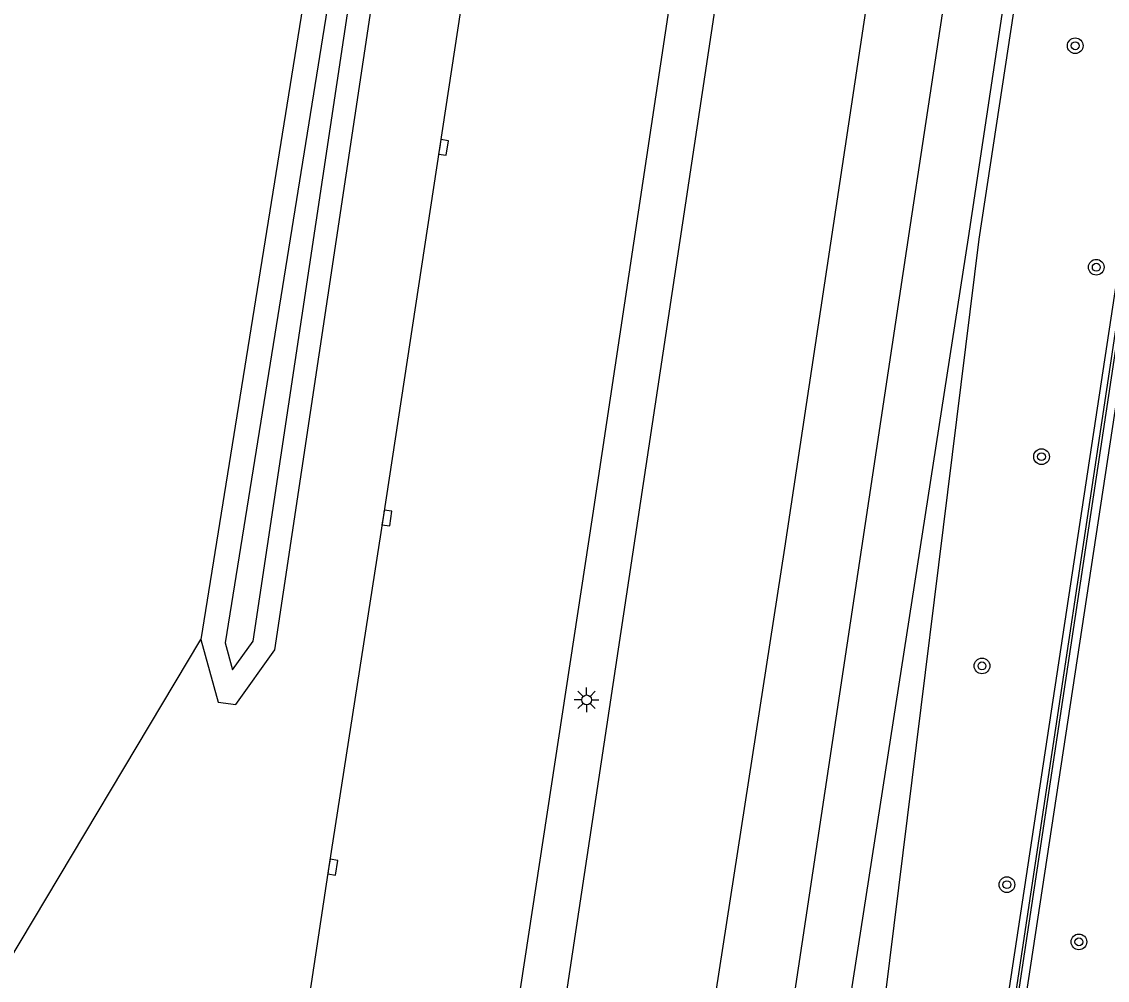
# Model space of a CAD drawing. Extents: x 124000 to 128010, y 398999 to 403000.
# Drawn here: x 126244.5 to 126299.8, y 399424.4 to 399473.3 of the extents above; entities that cross this region are included whole.
import ezdxf

# ---------------------------------------------------------------- set-up
doc = ezdxf.new("R2010")
doc.units = 0
for name, color, linetype in [('gg-afsc-geluidsscherm', 7, 'Continuous'), ('gg-knt-BGT kruinlijn', 7, 'Continuous'), ('gg-knt-bovenkant onderkant talud', 7, 'Continuous'), ('gg-knt-verharding', 7, 'Continuous'), ('gg-kntw-bovenkant insteek waterloop', 7, 'Continuous'), ('gt-grn-groengrens', 7, 'Continuous'), ('gt-symb-boom', 7, 'Continuous'), ('gt-symb-kolk', 7, 'Continuous'), ('gt-symb-lichtmast', 7, 'Continuous')]:
    doc.layers.add(name, color=color, linetype=linetype)

# ---------------------------------------------------------------- blocks, each defined once
blk = doc.blocks.new('gt0-BOOM')
at = {"layer": 'gt-symb-boom'}
for radius in [0.4, 0.2]:
    blk.add_circle((0, 0), radius, dxfattribs=at)
blk = doc.blocks.new('gt0-KOLK')
at = {"layer": 'gt-symb-kolk'}
blk.add_lwpolyline([(0, 0), (0.375, 0), (0.375, 0.4), (-0.375, 0.4), (-0.375, 0), (0, 0)], dxfattribs=at)
blk = doc.blocks.new('gt0-LMAST')
at = {"layer": 'gt-symb-lichtmast'}
for p, q in [((-0.005, 0.246), (-0.005, 0.621)), ((-0.182, 0.173), (-0.447, 0.438)), ((0.172, 0.173), (0.437, 0.438)), ((-0.255, -0.004), (-0.63, -0.004)), ((-0.182, -0.181), (-0.447, -0.446)), ((-0.005, -0.254), (-0.005, -0.629)), ((0.437, -0.446), (0.172, -0.181)), ((0.245, -0.004), (0.62, -0.004))]:
    blk.add_line(p, q, dxfattribs=at)
blk.add_circle((-0.005, -0.004), 0.25, dxfattribs=at)

msp = doc.modelspace()

# ---------------------------------------------------------------- linework, layer by layer
at = {"layer": 'gg-afsc-geluidsscherm'}
for points in [[(126433.522, 399396.193), (126294.266, 399417.89), (126294.312, 399418.568), (126384.69, 400018.495), (126392.393, 400081.874), (126401.389, 400173.179), (126405.812, 400237.067), (126415.183, 400254.387), (126416.933, 400270.191), (126421.505, 400378.061), (126422.448, 400394.046), (126423.962, 400411.149), (126518.093, 400411.476), (126531.613, 400399.449), (126531.513, 400399.337)], [(126433.522, 399396.193), (126433.545, 399396.341), (126294.438, 399418.015), (126294.46, 399418.546), (126384.838, 400018.472), (126392.542, 400081.856), (126401.538, 400173.164), (126405.962, 400237.057), (126415.315, 400254.315), (126417.082, 400270.175), (126421.655, 400378.055), (126422.598, 400394.037), (126424.098, 400410.986), (126518.093, 400411.326), (126531.513, 400399.337)]]:
    msp.add_lwpolyline(points, dxfattribs=at)
at = {"layer": 'gg-knt-BGT kruinlijn'}
msp.add_lwpolyline([(126321.63, 399595.513), (126311.054, 399526.142), (126304.395, 399481.337), (126295.28, 399421.414), (126296.128, 399419.571), (126298.623, 399417.902), (126364.377, 399407.597), (126399.152, 399402.329), (126431.76, 399397.413), (126433.866, 399396.782), (126434.09, 399396.107), (126433.446, 399395.656), (126412.323, 399399.004), (126379.476, 399404.176), (126338.236, 399410.692), (126295.091, 399417.222), (126294.077, 399417.521), (126293.799, 399418.444), (126294.17, 399420.035), (126300.242, 399460.061), (126317.155, 399573.618)], dxfattribs=at)
at = {"layer": 'gg-knt-bovenkant onderkant talud'}
msp.add_lwpolyline([(126440.492, 399390.061), (126438.368, 399388.814), (126434.841, 399388.914), (126411.64, 399392.764), (126378.691, 399397.608), (126337.186, 399404.115), (126307.024, 399408.808), (126293.816, 399411.421), (126291.521, 399412.392), (126289.265, 399414.329), (126287.817, 399416.563), (126287.698, 399418.682), (126288.226, 399421.751), (126293.229, 399462.196), (126310.804, 399577.419)], dxfattribs=at)
at = {"layer": 'gg-knt-verharding'}
msp.add_line((126291.002, 399548.28), (126270.11, 399410.004), dxfattribs=at)
for points in [[(126278.26, 399414.971), (126278.518, 399416.766), (126278.741, 399416.761), (126283.335, 399446.45), (126301.283, 399565.425), (126304.343, 399585.077), (126308.232, 399611.211), (126313.113, 399643.62)], [(126281.268, 399569.207), (126279.604, 399557.956), (126271.321, 399503.46), (126262.868, 399448.022), (126260.11, 399430.241), (126257.35, 399412.038)], [(126287.194, 399548.857), (126286, 399530.904), (126280.711, 399495.721), (126273.528, 399448.126), (126267.761, 399410.345)]]:
    msp.add_lwpolyline(points, dxfattribs=at)
at = {"layer": 'gg-kntw-bovenkant insteek waterloop'}
msp.add_line((126271.886, 399555.538), (126253.575, 399441.801), dxfattribs=at)
for points in [[(126306.474, 399404.787), (126296.194, 399406.627), (126291.816, 399407.37), (126288.967, 399407.933), (126287.487, 399408.896), (126285.908, 399411.325), (126282.844, 399416.377), (126283.276, 399420.108), (126289.731, 399462.927), (126307.243, 399578.341)], [(126310.066, 399577.615), (126292.671, 399462.253), (126286.115, 399420.079), (126285.836, 399417.454), (126286.515, 399416.155), (126289.537, 399411.96), (126290.674, 399410.974), (126292.1, 399410.531), (126295.058, 399410.039), (126306.913, 399408.247), (126336.959, 399403.139), (126378.356, 399396.568), (126411.256, 399391.582), (126433.197, 399388.183), (126438.817, 399386.883), (126440.492, 399390.061)], [(126253.575, 399441.801), (126254.468, 399438.61), (126255.364, 399438.498), (126257.346, 399441.277), (126265.951, 399498.455), (126274.634, 399555.687), (126274.347, 399556.968), (126273.069, 399557.24), (126271.886, 399555.538)], [(126254.815, 399441.638), (126255.203, 399440.252), (126256.25, 399441.721), (126264.814, 399498.627), (126273.465, 399555.646), (126273.44, 399555.758), (126273.112, 399555.286), (126254.815, 399441.638)]]:
    msp.add_lwpolyline(points, dxfattribs=at)
at = {"layer": 'gt-grn-groengrens'}
msp.add_line((126243.75, 399425.343), (126253.575, 399441.801), dxfattribs=at)

# ---------------------------------------------------------------- block references
at = {"layer": 'gt-symb-boom'}
for p in [(126298.129, 399472.04), (126299.201, 399460.761), (126296.412, 399451.113), (126293.379, 399440.458), (126294.649, 399429.32), (126298.317, 399426.405)]:
    msp.add_blockref('gt0-BOOM', p, dxfattribs=at)
at = {"layer": 'gt-symb-kolk'}
for p, rotation in [((126265.75, 399466.894), -98.62422873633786), ((126262.868, 399448.022), -98.68085058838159), ((126260.11, 399430.241), -98.80280445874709)]:
    msp.add_blockref('gt0-KOLK', p, dxfattribs=dict(at, rotation=rotation))
at = {"layer": 'gt-symb-lichtmast'}
msp.add_blockref('gt0-LMAST', (126273.24, 399438.732), dxfattribs=at)

doc.saveas('drawing.dxf')
